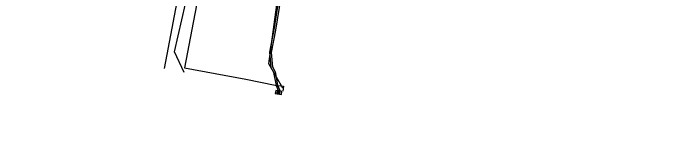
# Model space of a CAD drawing. Extents: x -599951 to -598963, y -1164095 to -1162939.
# Drawn here: x -599823.1 to -599743.7, y -1163105.4 to -1163091.3 of the extents above; entities that cross this region are included whole.
import ezdxf

# ---------------------------------------------------------------- set-up
doc = ezdxf.new("R2010")
doc.units = 0
for name, color, linetype in [('28', 7, 'Continuous'), ('Vrstva 12', 7, 'Continuous'), ('Vrstva 42', 7, 'Continuous'), ('Vrstva 43', 7, 'Continuous')]:
    doc.layers.add(name, color=color, linetype=linetype)

# ---------------------------------------------------------------- blocks, each defined once
blk = doc.blocks.new('NN620')
at = {"layer": '28'}
for points in [[(0.752, 0.004), (-0.748, 0.004)], [(-0.748, 0.004), (-0.748, -0.746)], [(0.752, -0.746), (0.752, 0.004)], [(-0.748, -0.746), (0.752, -0.746)], [(0.368, -0.18), (-0.376, -0.18)], [(-0.376, -0.18), (-0.376, -0.558)], [(-0.376, -0.558), (0.368, -0.558)], [(0.321, -0.227), (-0.329, -0.227)], [(-0.329, -0.227), (-0.329, -0.51)], [(-0.329, -0.51), (0.321, -0.51)], [(0.274, -0.274), (-0.281, -0.274)], [(-0.281, -0.274), (-0.281, -0.463)], [(-0.281, -0.463), (0.274, -0.463)], [(0.227, -0.321), (-0.234, -0.321)], [(-0.234, -0.321), (-0.234, -0.416)], [(-0.234, -0.416), (0.227, -0.416)], [(-0.193, -0.369), (0.185, -0.369)], [(0.227, -0.416), (0.227, -0.321)], [(0.274, -0.463), (0.274, -0.274)], [(0.321, -0.51), (0.321, -0.227)], [(0.368, -0.558), (0.368, -0.18)]]:
    blk.add_lwpolyline(points, dxfattribs=at)

msp = doc.modelspace()

# ---------------------------------------------------------------- linework, layer by layer
at = {"layer": 'Vrstva 12'}
for p, q in [((-599803.486, -1163091.634), (-599803.766, -1163093.108)), ((-599803.766, -1163093.108), (-599804.7, -1163098.02))]:
    msp.add_line(p, q, dxfattribs=at)
for points in [[(-599802.26, -1163098.49), (-599803.42, -1163096.01), (-599797.62, -1163070.7), (-599773.25, -1163075.37), (-599763.7, -1163077.06), (-599751.17, -1163079.32), (-599735.92, -1163081.49), (-599691.75, -1163090.39), (-599687.72, -1163092.8), (-599675.92, -1163098.66), (-599676.73, -1163102.88), (-599664.66, -1163105.35)], [(-599808.4, -1163075.41), (-599809.93, -1163083.22), (-599803.76, -1163084.46), (-599802.18, -1163084.77), (-599803.486, -1163091.634)], [(-599798.29, -1163077.85), (-599798.93, -1163080.96), (-599799.33, -1163082.92), (-599801.31, -1163093.3), (-599802.21, -1163097.93), (-599794.78, -1163099.33), (-599791.19, -1163100.05), (-599790.16, -1163100.17), (-599790.24, -1163100.78)]]:
    msp.add_lwpolyline(points, dxfattribs=at)
at = {"layer": 'Vrstva 42'}
for points in [[(-599790.25, -1163100.41), (-599791.97, -1163097.44), (-599790.35, -1163085.48), (-599790.7, -1163085.03), (-599800.21, -1163083.2), (-599802.06, -1163082.74), (-599802.3, -1163082.3), (-599802.03, -1163079.98), (-599800.42, -1163070.73), (-599800.55, -1163070.2), (-599806.83, -1163069.05), (-599807.31, -1163068.48), (-599807.69, -1163063.21), (-599807.82, -1163062.44), (-599809.55, -1163059.49), (-599822.79, -1163056.85), (-599830.99, -1163055.24)], [(-599740.154, -1163080.596), (-599745.197, -1163080.011), (-599749.607, -1163079.506), (-599755.936, -1163078.308), (-599761.643, -1163077.182), (-599768.126, -1163076.166), (-599778.301, -1163074.385), (-599781.233, -1163073.863), (-599785.11, -1163073.112), (-599787.299, -1163072.686), (-599787.693, -1163072.833), (-599787.972, -1163073.09), (-599788.156, -1163073.489), (-599788.986, -1163077.914), (-599789.515, -1163080.887), (-599790.219, -1163084.375), (-599790.709, -1163089.257), (-599791.071, -1163091.49), (-599791.326, -1163093.07), (-599791.861, -1163096.045), (-599791.708, -1163097.868), (-599791.386, -1163098.503), (-599791.086, -1163100.089), (-599790.832, -1163100.7)], [(-599790.517, -1163089.324), (-599791.169, -1163093.346), (-599791.659, -1163096.055), (-599791.556, -1163097.4), (-599791.512, -1163097.812), (-599791.194, -1163098.437), (-599790.894, -1163100.031), (-599790.628, -1163100.672)]]:
    msp.add_lwpolyline(points, dxfattribs=at)

# ---------------------------------------------------------------- block references
at = {"layer": 'Vrstva 43', "xscale": 0.49999999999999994, "yscale": 0.5, "rotation": -10.000000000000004}
msp.add_blockref('NN620', (-599790.745, -1163100.75), dxfattribs=at)

doc.saveas('drawing.dxf')
